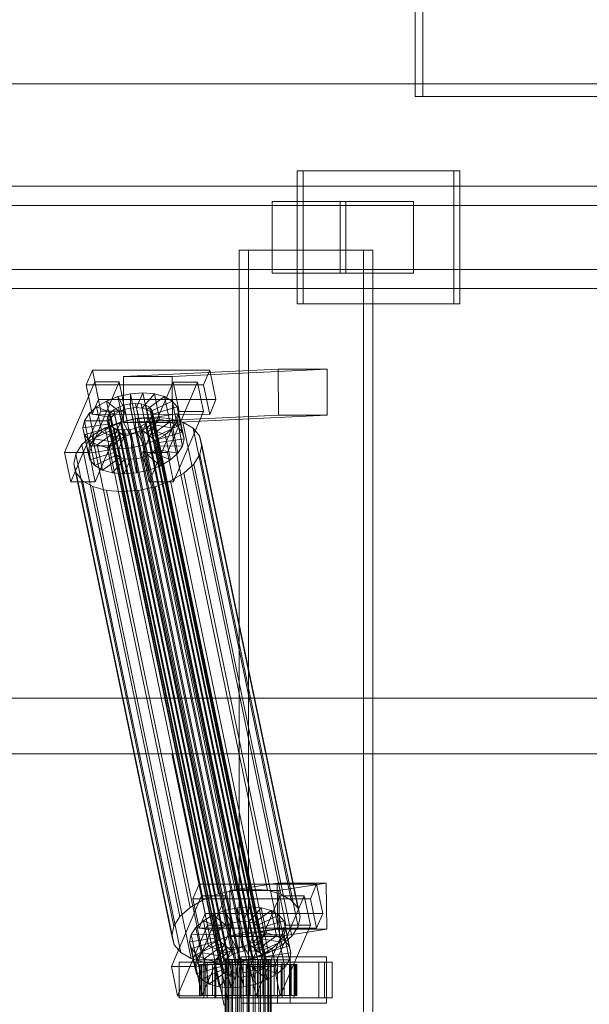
# Model space of a CAD drawing. Header units: millimetres. Extents: x -2233 to 61924, y -68080 to 6847.
# Tile 537 of 656: x 23342 to 23564, y -17870 to -17485. Entities that reach past the tile are written whole.
import ezdxf

# ---------------------------------------------------------------- set-up
doc = ezdxf.new("R2010")
doc.units = ezdxf.units.MM
doc.layers.add('COTAS_O', color=1, linetype='Continuous', lineweight=0)
doc.layers.add('superior_C02', color=7, linetype='Continuous', lineweight=0)
doc.dimstyles.new('R19_100', dxfattribs={"dimtxt": 250, "dimasz": 150, "dimexe": 150, "dimexo": 80, "dimgap": 100, "dimtad": 1, "dimtih": 1, "dimtoh": 1, "dimdsep": 46, "dimcen": 0.09, "dimadec": 0, "dimazin": 0, "dimtfac": 1, "dimtdec": 4, "dimtofl": 0, "dimtmove": 0, "dimatfit": 3, "dimfxl": 1, "dimtolj": 1, "dimtzin": 0, "dimarcsym": 0})

# ---------------------------------------------------------------- blocks, each defined once
blk = doc.blocks.new('DIM_R27_43')
at = {"layer": 'COTAS_O'}
for p, q in [((23050.07, -17510), (23005.07, -17660)), ((23750.07, -17510), (23050.07, -17510)), ((23050.07, -19480), (23050.07, -17510)), ((23050.07, -17510), (23095.07, -17660)), ((23050.07, -19480), (23005.07, -19330)), ((23050.07, -19480), (23095.07, -19330)), ((23750.07, -19480), (23050.07, -19480))]:
    blk.add_line(p, q, dxfattribs=at)
blk.add_text('1970 O', height=250, rotation=90, dxfattribs=at).set_placement((22950.07, -18495))

msp = doc.modelspace()

# ---------------------------------------------------------------- linework, layer by layer
at = {"layer": 'superior_C02'}
for p, q in [((23496.108, -17225), (23496.108, -17515)), ((23499.089, -17515), (23499.089, -17225)), ((23496.108, -17515), (24221.566, -17515)), ((23496.108, -17515), (23499.089, -17515)), ((24224.547, -17515), (23499.089, -17515)), ((23511.089, -17544), (23449.997, -17544)), ((23449.997, -17544), (23449.997, -17596)), ((23452.382, -17544), (23449.997, -17544)), ((23452.382, -17596), (23452.382, -17544)), ((23452.382, -17544), (23513.473, -17544)), ((23511.089, -17596), (23511.089, -17544)), ((23511.089, -17544), (23513.473, -17544)), ((23513.473, -17544), (23513.473, -17596)), ((23921.126, -17550), (22775.666, -17550)), ((22787.589, -17550), (23933.048, -17550)), ((23976.266, -17550), (22830.806, -17550)), ((22845.709, -17550), (23991.168, -17550)), ((23468.939, -17556), (23440.303, -17556)), ((23440.303, -17556), (23440.303, -17584)), ((23466.821, -17556), (23440.303, -17556)), ((23466.821, -17584), (23466.821, -17556)), ((23466.821, -17556), (23495.457, -17556)), ((23468.939, -17584), (23468.939, -17556)), ((23468.939, -17556), (23495.457, -17556)), ((23495.457, -17556), (23495.457, -17584)), ((23920.432, -17557.5), (22831.602, -17557.5)), ((22844.912, -17557.5), (23933.742, -17557.5)), ((23475.886, -17575), (23427.395, -17575)), ((23427.395, -17575), (23427.395, -18425)), ((23430.972, -17575), (23427.395, -17575)), ((23430.972, -18425), (23430.972, -17575)), ((23430.972, -17575), (23479.463, -17575)), ((23475.886, -18425), (23475.886, -17575)), ((23475.886, -17575), (23479.463, -17575)), ((23479.463, -17575), (23479.463, -18425)), ((22831.602, -17582.5), (23920.432, -17582.5)), ((22844.912, -17582.5), (23933.742, -17582.5)), ((23440.303, -17584), (23468.939, -17584)), ((23440.303, -17584), (23466.821, -17584)), ((23495.457, -17584), (23466.821, -17584)), ((23495.457, -17584), (23468.939, -17584)), ((22775.666, -17590), (23921.126, -17590)), ((22787.589, -17590), (23933.048, -17590)), ((22830.806, -17590), (23976.266, -17590)), ((22845.709, -17590), (23991.168, -17590)), ((23449.997, -17596), (23511.089, -17596)), ((23449.997, -17596), (23452.382, -17596)), ((23513.473, -17596), (23452.382, -17596)), ((23513.473, -17596), (23511.089, -17596)), ((23442.578, -17621.488), (23382.185, -17624.356)), ((23401.276, -17624.356), (23461.669, -17621.488)), ((23442.654, -17639.486), (23442.578, -17621.488)), ((23442.578, -17621.488), (23461.669, -17621.488)), ((23461.669, -17621.488), (23461.745, -17639.486)), ((23370.117, -17621.857), (23367.669, -17627.592)), ((23372.497, -17633.325), (23370.117, -17621.857)), ((23370.117, -17621.857), (23415.936, -17621.914)), ((23401.276, -17624.356), (23382.185, -17624.356)), ((23382.185, -17624.356), (23382.261, -17642.354)), ((23401.352, -17642.354), (23401.276, -17624.356)), ((23413.487, -17627.65), (23415.936, -17621.914)), ((23415.936, -17621.914), (23418.316, -17633.382)), ((23371.022, -17626.449), (23359.272, -17653.98)), ((23413.487, -17627.65), (23367.669, -17627.592)), ((23367.669, -17627.592), (23370.049, -17639.061)), ((23368.817, -17653.992), (23380.568, -17626.461)), ((23373.403, -17637.917), (23371.022, -17626.449)), ((23371.022, -17626.449), (23380.568, -17626.461)), ((23380.568, -17626.461), (23382.948, -17637.929)), ((23401.568, -17626.487), (23389.817, -17654.019)), ((23399.363, -17654.031), (23411.113, -17626.499)), ((23403.948, -17637.955), (23401.568, -17626.487)), ((23401.568, -17626.487), (23411.113, -17626.499)), ((23411.113, -17626.499), (23413.494, -17637.967)), ((23415.868, -17639.118), (23413.487, -17627.65)), ((23375.582, -17633.91), (23380.078, -17632.183)), ((23380.078, -17632.183), (23384.917, -17631.1)), ((23380.078, -17632.183), (23382.73, -17637.157)), ((23382.118, -17642.013), (23380.078, -17632.183)), ((23384.917, -17631.1), (23389.769, -17630.735)), ((23384.917, -17631.1), (23385.022, -17636.643)), ((23386.957, -17640.93), (23384.917, -17631.1)), ((23389.769, -17630.735), (23387.321, -17636.47)), ((23394.305, -17631.112), (23389.469, -17636.649)), ((23391.809, -17640.564), (23389.769, -17630.735)), ((23389.769, -17630.735), (23394.305, -17631.112)), ((23398.214, -17632.206), (23391.321, -17637.167)), ((23396.345, -17640.942), (23394.305, -17631.112)), ((23394.305, -17631.112), (23398.214, -17632.206)), ((23400.254, -17642.036), (23398.214, -17632.206)), ((23398.214, -17632.206), (23401.231, -17633.943)), ((23368.803, -17638.79), (23371.737, -17636.164)), ((23370.049, -17639.061), (23372.497, -17633.325)), ((23371.737, -17636.164), (23375.582, -17633.91)), ((23371.737, -17636.164), (23378.779, -17639.042)), ((23373.777, -17645.994), (23371.737, -17636.164)), ((23418.316, -17633.382), (23372.497, -17633.325)), ((23375.582, -17633.91), (23380.601, -17637.975)), ((23377.623, -17643.74), (23375.582, -17633.91)), ((23378.439, -17637.404), (23380.261, -17636.336)), ((23380.261, -17636.336), (23382.39, -17635.518)), ((23424.636, -17850.135), (23380.261, -17636.336)), ((23382.39, -17635.518), (23384.682, -17635.005)), ((23426.766, -17849.317), (23382.39, -17635.518)), ((23385.022, -17636.643), (23382.73, -17637.157)), ((23384.682, -17635.005), (23386.981, -17634.832)), ((23429.058, -17848.804), (23384.682, -17635.005)), ((23387.321, -17636.47), (23385.022, -17636.643)), ((23385.022, -17636.643), (23387.063, -17646.473)), ((23386.981, -17634.832), (23389.129, -17635.011)), ((23431.357, -17848.631), (23386.981, -17634.832)), ((23387.321, -17636.47), (23389.361, -17646.3)), ((23389.469, -17636.649), (23387.321, -17636.47)), ((23389.129, -17635.011), (23390.981, -17635.529)), ((23433.505, -17848.809), (23389.129, -17635.011)), ((23389.469, -17636.649), (23391.51, -17646.479)), ((23391.321, -17637.167), (23389.469, -17636.649)), ((23390.981, -17635.529), (23392.41, -17636.352)), ((23435.357, -17849.328), (23390.981, -17635.529)), ((23392.41, -17636.352), (23393.319, -17637.422)), ((23436.786, -17850.15), (23392.41, -17636.352)), ((23401.231, -17633.943), (23392.75, -17637.99)), ((23403.15, -17636.203), (23393.659, -17639.061)), ((23403.271, -17643.772), (23401.231, -17633.943)), ((23401.231, -17633.943), (23403.15, -17636.203)), ((23405.19, -17646.033), (23403.15, -17636.203)), ((23403.15, -17636.203), (23403.84, -17638.834)), ((23418.316, -17633.382), (23415.868, -17639.118)), ((23361.652, -17665.449), (23373.403, -17637.917)), ((23366.981, -17641.61), (23368.803, -17638.79)), ((23368.803, -17638.79), (23377.39, -17640.286)), ((23370.843, -17648.62), (23368.803, -17638.79)), ((23370.049, -17639.061), (23415.868, -17639.118)), ((23382.948, -17637.929), (23371.198, -17665.461)), ((23382.948, -17637.929), (23373.403, -17637.917)), ((23375.909, -17641.32), (23376.187, -17639.983)), ((23376.187, -17639.983), (23377.05, -17638.648)), ((23420.562, -17853.782), (23376.187, -17639.983)), ((23377.39, -17640.286), (23376.527, -17641.622)), ((23377.05, -17638.648), (23378.439, -17637.404)), ((23421.425, -17852.446), (23377.05, -17638.648)), ((23378.779, -17639.042), (23377.39, -17640.286)), ((23377.39, -17640.286), (23379.43, -17650.116)), ((23422.815, -17851.202), (23378.439, -17637.404)), ((23380.601, -17637.975), (23378.779, -17639.042)), ((23378.779, -17639.042), (23380.82, -17648.872)), ((23382.73, -17637.157), (23380.601, -17637.975)), ((23380.601, -17637.975), (23382.641, -17647.804)), ((23381.1, -17642.107), (23387.569, -17640.659)), ((23442.654, -17639.486), (23382.261, -17642.354)), ((23382.73, -17637.157), (23384.771, -17646.986)), ((23391.809, -17640.564), (23386.957, -17640.93)), ((23387.569, -17640.659), (23394.056, -17640.17)), ((23425.824, -17824.968), (23387.569, -17640.659)), ((23389.361, -17646.3), (23391.809, -17640.564)), ((23391.321, -17637.167), (23393.362, -17646.997)), ((23392.75, -17637.99), (23391.321, -17637.167)), ((23396.345, -17640.942), (23391.809, -17640.564)), ((23392.198, -17665.487), (23403.948, -17637.955)), ((23393.369, -17640.005), (23392.506, -17641.341)), ((23392.75, -17637.99), (23394.791, -17647.82)), ((23393.659, -17639.061), (23392.75, -17637.99)), ((23393.319, -17637.422), (23393.646, -17638.668)), ((23437.695, -17851.221), (23393.319, -17637.422)), ((23393.646, -17638.668), (23393.369, -17640.005)), ((23393.369, -17640.005), (23437.744, -17853.804)), ((23438.022, -17852.467), (23393.646, -17638.668)), ((23393.659, -17639.061), (23395.7, -17648.891)), ((23393.986, -17640.307), (23393.659, -17639.061)), ((23393.709, -17641.643), (23393.986, -17640.307)), ((23403.84, -17638.834), (23393.986, -17640.307)), ((23393.986, -17640.307), (23396.027, -17650.137)), ((23394.056, -17640.17), (23400.12, -17640.674)), ((23432.311, -17824.479), (23394.056, -17640.17)), ((23400.12, -17640.674), (23405.346, -17642.137)), ((23438.374, -17824.984), (23400.12, -17640.674)), ((23461.745, -17639.486), (23401.352, -17642.354)), ((23413.494, -17637.967), (23401.743, -17665.499)), ((23403.84, -17638.834), (23403.254, -17641.655)), ((23405.88, -17648.664), (23403.84, -17638.834)), ((23413.494, -17637.967), (23403.948, -17637.955)), ((23461.745, -17639.486), (23442.654, -17639.486)), ((23366.396, -17644.431), (23366.981, -17641.61)), ((23366.396, -17644.431), (23376.249, -17642.958)), ((23367.086, -17647.062), (23366.396, -17644.431)), ((23368.436, -17654.261), (23366.396, -17644.431)), ((23366.981, -17641.61), (23376.527, -17641.622)), ((23369.022, -17651.44), (23366.981, -17641.61)), ((23367.086, -17647.062), (23376.576, -17644.204)), ((23369.95, -17647.428), (23375.091, -17644.416)), ((23377.623, -17643.74), (23373.777, -17645.994)), ((23375.091, -17644.416), (23381.1, -17642.107)), ((23413.346, -17828.725), (23375.091, -17644.416)), ((23376.236, -17642.566), (23375.909, -17641.32)), ((23420.285, -17855.119), (23375.909, -17641.32)), ((23377.145, -17643.637), (23376.236, -17642.566)), ((23420.612, -17856.365), (23376.236, -17642.566)), ((23376.527, -17641.622), (23376.249, -17642.958)), ((23376.249, -17642.958), (23376.576, -17644.204)), ((23376.249, -17642.958), (23378.29, -17652.788)), ((23376.527, -17641.622), (23378.567, -17651.452)), ((23376.576, -17644.204), (23377.485, -17645.275)), ((23376.576, -17644.204), (23378.616, -17654.034)), ((23378.574, -17644.459), (23377.145, -17643.637)), ((23421.521, -17857.435), (23377.145, -17643.637)), ((23382.118, -17642.013), (23377.623, -17643.74)), ((23382.641, -17647.804), (23377.623, -17643.74)), ((23380.426, -17644.978), (23378.574, -17644.459)), ((23422.95, -17858.258), (23378.574, -17644.459)), ((23419.355, -17826.416), (23381.1, -17642.107)), ((23386.957, -17640.93), (23382.118, -17642.013)), ((23384.771, -17646.986), (23382.118, -17642.013)), ((23382.261, -17642.354), (23401.352, -17642.354)), ((23387.165, -17644.47), (23384.873, -17644.983)), ((23387.063, -17646.473), (23386.957, -17640.93)), ((23389.295, -17643.652), (23387.165, -17644.47)), ((23431.541, -17858.269), (23387.165, -17644.47)), ((23391.116, -17642.585), (23389.295, -17643.652)), ((23433.67, -17857.451), (23389.295, -17643.652)), ((23389.635, -17645.29), (23391.456, -17644.223)), ((23392.506, -17641.341), (23391.116, -17642.585)), ((23435.492, -17856.383), (23391.116, -17642.585)), ((23391.456, -17644.223), (23392.846, -17642.979)), ((23398.499, -17647.101), (23391.456, -17644.223)), ((23391.456, -17644.223), (23393.496, -17654.053)), ((23391.51, -17646.479), (23396.345, -17640.942)), ((23436.881, -17855.139), (23392.506, -17641.341)), ((23392.846, -17642.979), (23393.709, -17641.643)), ((23401.432, -17644.475), (23392.846, -17642.979)), ((23392.846, -17642.979), (23394.886, -17652.809)), ((23393.362, -17646.997), (23400.254, -17642.036)), ((23393.709, -17641.643), (23403.254, -17641.655)), ((23395.749, -17651.473), (23393.709, -17641.643)), ((23394.791, -17647.82), (23403.271, -17643.772)), ((23400.254, -17642.036), (23396.345, -17640.942)), ((23401.432, -17644.475), (23398.499, -17647.101)), ((23403.271, -17643.772), (23400.254, -17642.036)), ((23403.254, -17641.655), (23401.432, -17644.475)), ((23403.473, -17654.305), (23401.432, -17644.475)), ((23403.254, -17641.655), (23405.295, -17651.485)), ((23405.19, -17646.033), (23403.271, -17643.772)), ((23405.346, -17642.137), (23409.379, -17644.459)), ((23443.601, -17826.446), (23405.346, -17642.137)), ((23409.379, -17644.459), (23411.944, -17647.481)), ((23447.634, -17828.768), (23409.379, -17644.459)), ((23366.028, -17650.939), (23369.95, -17647.428)), ((23369.004, -17649.322), (23367.086, -17647.062)), ((23369.126, -17656.892), (23367.086, -17647.062)), ((23369.004, -17649.322), (23377.485, -17645.275)), ((23408.205, -17831.737), (23369.95, -17647.428)), ((23373.777, -17645.994), (23370.843, -17648.62)), ((23372.021, -17651.059), (23378.914, -17646.098)), ((23380.82, -17648.872), (23373.777, -17645.994)), ((23375.931, -17652.153), (23380.766, -17646.616)), ((23377.485, -17645.275), (23378.914, -17646.098)), ((23377.485, -17645.275), (23379.525, -17655.105)), ((23378.914, -17646.098), (23380.766, -17646.616)), ((23378.914, -17646.098), (23380.955, -17655.927)), ((23382.575, -17645.156), (23380.426, -17644.978)), ((23424.802, -17858.776), (23380.426, -17644.978)), ((23380.467, -17652.53), (23382.915, -17646.795)), ((23380.766, -17646.616), (23382.915, -17646.795)), ((23380.766, -17646.616), (23382.806, -17656.446)), ((23380.82, -17648.872), (23382.641, -17647.804)), ((23384.873, -17644.983), (23382.575, -17645.156)), ((23426.95, -17858.955), (23382.575, -17645.156)), ((23382.641, -17647.804), (23384.771, -17646.986)), ((23382.915, -17646.795), (23385.213, -17646.622)), ((23382.915, -17646.795), (23384.955, -17656.624)), ((23384.771, -17646.986), (23387.063, -17646.473)), ((23429.249, -17858.782), (23384.873, -17644.983)), ((23385.213, -17646.622), (23387.505, -17646.108)), ((23385.319, -17652.165), (23385.213, -17646.622)), ((23385.213, -17646.622), (23387.253, -17656.451)), ((23387.063, -17646.473), (23389.361, -17646.3)), ((23387.505, -17646.108), (23389.635, -17645.29)), ((23390.158, -17651.082), (23387.505, -17646.108)), ((23387.505, -17646.108), (23389.545, -17655.938)), ((23389.361, -17646.3), (23391.51, -17646.479)), ((23394.653, -17649.355), (23389.635, -17645.29)), ((23389.635, -17645.29), (23391.675, -17655.12)), ((23391.51, -17646.479), (23393.362, -17646.997)), ((23393.362, -17646.997), (23394.791, -17647.82)), ((23398.499, -17647.101), (23394.653, -17649.355)), ((23394.791, -17647.82), (23395.7, -17648.891)), ((23395.7, -17648.891), (23405.19, -17646.033)), ((23400.539, -17656.931), (23398.499, -17647.101)), ((23405.88, -17648.664), (23405.19, -17646.033)), ((23411.944, -17647.481), (23412.867, -17650.998)), ((23450.199, -17831.79), (23411.944, -17647.481)), ((23363.593, -17654.709), (23366.028, -17650.939)), ((23404.283, -17835.248), (23366.028, -17650.939)), ((23369.022, -17651.44), (23368.436, -17654.261)), ((23372.021, -17651.059), (23369.004, -17649.322)), ((23371.045, -17659.152), (23369.004, -17649.322)), ((23370.843, -17648.62), (23369.022, -17651.44)), ((23378.567, -17651.452), (23369.022, -17651.44)), ((23379.43, -17650.116), (23370.843, -17648.62)), ((23375.931, -17652.153), (23372.021, -17651.059)), ((23374.062, -17660.889), (23372.021, -17651.059)), ((23380.467, -17652.53), (23375.931, -17652.153)), ((23377.971, -17661.983), (23375.931, -17652.153)), ((23378.29, -17652.788), (23378.567, -17651.452)), ((23378.567, -17651.452), (23379.43, -17650.116)), ((23379.43, -17650.116), (23380.82, -17648.872)), ((23385.319, -17652.165), (23380.467, -17652.53)), ((23390.158, -17651.082), (23385.319, -17652.165)), ((23387.359, -17661.995), (23385.319, -17652.165)), ((23394.653, -17649.355), (23390.158, -17651.082)), ((23392.198, -17660.912), (23390.158, -17651.082)), ((23396.694, -17659.184), (23394.653, -17649.355)), ((23395.749, -17651.473), (23394.886, -17652.809)), ((23395.7, -17648.891), (23396.027, -17650.137)), ((23396.027, -17650.137), (23395.749, -17651.473)), ((23405.295, -17651.485), (23395.749, -17651.473)), ((23396.027, -17650.137), (23405.88, -17648.664)), ((23403.473, -17654.305), (23405.295, -17651.485)), ((23405.295, -17651.485), (23405.88, -17648.664)), ((23412.867, -17650.998), (23412.084, -17654.769)), ((23451.122, -17835.307), (23412.867, -17650.998)), ((23368.817, -17653.992), (23359.272, -17653.98)), ((23359.272, -17653.98), (23361.652, -17665.449)), ((23362.809, -17658.48), (23363.593, -17654.709)), ((23401.847, -17839.018), (23363.593, -17654.709)), ((23378.29, -17652.788), (23368.436, -17654.261)), ((23368.436, -17654.261), (23369.126, -17656.892)), ((23371.198, -17665.461), (23368.817, -17653.992)), ((23378.616, -17654.034), (23369.126, -17656.892)), ((23379.525, -17655.105), (23371.045, -17659.152)), ((23380.955, -17655.927), (23374.062, -17660.889)), ((23378.616, -17654.034), (23378.29, -17652.788)), ((23379.525, -17655.105), (23378.616, -17654.034)), ((23380.955, -17655.927), (23379.525, -17655.105)), ((23382.507, -17662.36), (23380.467, -17652.53)), ((23382.806, -17656.446), (23380.955, -17655.927)), ((23389.545, -17655.938), (23387.253, -17656.451)), ((23391.675, -17655.12), (23389.545, -17655.938)), ((23389.545, -17655.938), (23392.198, -17660.912)), ((23399.363, -17654.031), (23389.817, -17654.019)), ((23389.817, -17654.019), (23392.198, -17665.487)), ((23393.496, -17654.053), (23391.675, -17655.12)), ((23391.675, -17655.12), (23396.694, -17659.184)), ((23394.886, -17652.809), (23393.496, -17654.053)), ((23393.496, -17654.053), (23400.539, -17656.931)), ((23394.886, -17652.809), (23403.473, -17654.305)), ((23401.743, -17665.499), (23399.363, -17654.031)), ((23400.539, -17656.931), (23403.473, -17654.305)), ((23412.084, -17654.769), (23409.648, -17658.539)), ((23412.084, -17654.769), (23450.338, -17839.078)), ((23363.732, -17661.997), (23362.809, -17658.48)), ((23401.064, -17842.789), (23362.809, -17658.48)), ((23369.126, -17656.892), (23371.045, -17659.152)), ((23371.045, -17659.152), (23374.062, -17660.889)), ((23382.806, -17656.446), (23377.971, -17661.983)), ((23384.955, -17656.624), (23382.507, -17662.36)), ((23384.955, -17656.624), (23382.806, -17656.446)), ((23387.253, -17656.451), (23384.955, -17656.624)), ((23387.253, -17656.451), (23387.359, -17661.995)), ((23392.198, -17660.912), (23396.694, -17659.184)), ((23396.694, -17659.184), (23400.539, -17656.931)), ((23409.648, -17658.539), (23405.726, -17662.05)), ((23447.903, -17842.848), (23409.648, -17658.539)), ((23366.297, -17665.019), (23363.732, -17661.997)), ((23401.987, -17846.306), (23363.732, -17661.997)), ((23374.062, -17660.889), (23377.971, -17661.983)), ((23377.971, -17661.983), (23382.507, -17662.36)), ((23382.507, -17662.36), (23387.359, -17661.995)), ((23387.359, -17661.995), (23392.198, -17660.912)), ((23405.726, -17662.05), (23400.586, -17665.062)), ((23443.981, -17846.359), (23405.726, -17662.05)), ((23361.652, -17665.449), (23371.198, -17665.461)), ((23370.33, -17667.341), (23366.297, -17665.019)), ((23404.552, -17849.328), (23366.297, -17665.019)), ((23375.557, -17668.803), (23370.33, -17667.341)), ((23408.585, -17851.65), (23370.33, -17667.341)), ((23394.576, -17667.371), (23388.107, -17668.819)), ((23392.198, -17665.487), (23401.743, -17665.499)), ((23400.586, -17665.062), (23394.576, -17667.371)), ((23432.831, -17851.68), (23394.576, -17667.371)), ((23438.84, -17849.371), (23400.586, -17665.062)), ((23381.62, -17669.308), (23375.557, -17668.803)), ((23413.812, -17853.113), (23375.557, -17668.803)), ((23388.107, -17668.819), (23381.62, -17669.308)), ((23419.875, -17853.617), (23381.62, -17669.308)), ((23426.362, -17853.128), (23388.107, -17668.819)), ((15575.415, -17750), (24634.01, -17750)), ((24635.508, -17750), (15576.913, -17750)), ((22971.369, -17771.702), (23401.145, -17771.702)), ((23402.923, -17771.702), (22973.147, -17771.702)), ((23401.145, -17771.702), (23421.547, -17870)), ((23401.145, -17771.702), (23402.923, -17771.702)), ((23401.145, -17771.702), (23830.921, -17771.702)), ((23423.326, -17870), (23402.923, -17771.702)), ((23832.7, -17771.702), (23402.923, -17771.702)), ((23411.772, -17822.549), (23409.324, -17828.285)), ((23414.153, -17834.017), (23411.772, -17822.549)), ((23411.772, -17822.549), (23457.591, -17822.606)), ((23425.824, -17824.968), (23419.355, -17826.416)), ((23442.263, -17822.189), (23423.754, -17825.057)), ((23442.845, -17825.057), (23423.754, -17825.057)), ((23423.754, -17825.057), (23424.002, -17843.038)), ((23432.311, -17824.479), (23425.824, -17824.968)), ((23438.374, -17824.984), (23432.311, -17824.479)), ((23443.601, -17826.446), (23438.374, -17824.984)), ((23442.511, -17840.17), (23442.263, -17822.189)), ((23442.263, -17822.189), (23461.354, -17822.189)), ((23442.845, -17825.057), (23461.354, -17822.189)), ((23443.093, -17843.038), (23442.845, -17825.057)), ((23455.143, -17828.342), (23457.591, -17822.606)), ((23457.591, -17822.606), (23459.971, -17834.074)), ((23461.354, -17822.189), (23461.602, -17840.17)), ((23412.678, -17827.141), (23400.927, -17854.673)), ((23413.346, -17828.725), (23408.205, -17831.737)), ((23455.143, -17828.342), (23409.324, -17828.285)), ((23409.324, -17828.285), (23411.705, -17839.753)), ((23410.472, -17854.685), (23422.223, -17827.153)), ((23415.058, -17838.609), (23412.678, -17827.141)), ((23412.678, -17827.141), (23422.223, -17827.153)), ((23419.355, -17826.416), (23413.346, -17828.725)), ((23422.223, -17827.153), (23424.603, -17838.621)), ((23443.223, -17827.179), (23431.473, -17854.711)), ((23441.018, -17854.723), (23452.769, -17827.191)), ((23445.603, -17838.647), (23443.223, -17827.179)), ((23443.223, -17827.179), (23452.769, -17827.191)), ((23447.634, -17828.768), (23443.601, -17826.446)), ((23450.199, -17831.79), (23447.634, -17828.768)), ((23452.769, -17827.191), (23455.149, -17838.659)), ((23457.523, -17839.81), (23455.143, -17828.342)), ((23408.205, -17831.737), (23404.283, -17835.248)), ((23417.238, -17834.603), (23421.733, -17832.875)), ((23421.733, -17832.875), (23426.572, -17831.792)), ((23421.733, -17832.875), (23424.386, -17837.849)), ((23423.773, -17842.705), (23421.733, -17832.875)), ((23426.572, -17831.792), (23431.424, -17831.427)), ((23426.572, -17831.792), (23426.678, -17837.336)), ((23428.612, -17841.622), (23426.572, -17831.792)), ((23431.424, -17831.427), (23428.976, -17837.163)), ((23435.96, -17831.804), (23431.125, -17837.341)), ((23433.464, -17841.257), (23431.424, -17831.427)), ((23431.424, -17831.427), (23435.96, -17831.804)), ((23439.869, -17832.898), (23432.977, -17837.86)), ((23438, -17841.634), (23435.96, -17831.804)), ((23435.96, -17831.804), (23439.869, -17832.898)), ((23441.91, -17842.728), (23439.869, -17832.898)), ((23439.869, -17832.898), (23442.886, -17834.635)), ((23451.122, -17835.307), (23450.199, -17831.79)), ((23404.283, -17835.248), (23401.847, -17839.018)), ((23410.458, -17839.482), (23413.392, -17836.856)), ((23411.705, -17839.753), (23414.153, -17834.017)), ((23413.392, -17836.856), (23417.238, -17834.603)), ((23413.392, -17836.856), (23420.435, -17839.734)), ((23415.432, -17846.686), (23413.392, -17836.856)), ((23459.971, -17834.074), (23414.153, -17834.017)), ((23417.238, -17834.603), (23422.256, -17838.667)), ((23419.278, -17844.433), (23417.238, -17834.603)), ((23442.886, -17834.635), (23434.406, -17838.682)), ((23444.805, -17836.895), (23435.315, -17839.753)), ((23444.927, -17844.465), (23442.886, -17834.635)), ((23442.886, -17834.635), (23444.805, -17836.895)), ((23446.845, -17846.725), (23444.805, -17836.895)), ((23444.805, -17836.895), (23445.495, -17839.526)), ((23450.338, -17839.078), (23451.122, -17835.307)), ((23459.971, -17834.074), (23457.523, -17839.81)), ((23401.847, -17839.018), (23401.064, -17842.789)), ((23403.307, -17866.141), (23415.058, -17838.609)), ((23408.637, -17842.302), (23410.458, -17839.482)), ((23410.458, -17839.482), (23419.045, -17840.978)), ((23412.499, -17849.312), (23410.458, -17839.482)), ((23411.705, -17839.753), (23457.523, -17839.81)), ((23424.603, -17838.621), (23412.853, -17866.153)), ((23424.603, -17838.621), (23415.058, -17838.609)), ((23420.435, -17839.734), (23419.045, -17840.978)), ((23422.256, -17838.667), (23420.435, -17839.734)), ((23420.435, -17839.734), (23422.475, -17849.564)), ((23424.386, -17837.849), (23422.256, -17838.667)), ((23422.256, -17838.667), (23424.296, -17848.497)), ((23442.511, -17840.17), (23424.002, -17843.038)), ((23426.678, -17837.336), (23424.386, -17837.849)), ((23424.386, -17837.849), (23426.426, -17847.679)), ((23428.976, -17837.163), (23426.678, -17837.336)), ((23426.678, -17837.336), (23428.718, -17847.165)), ((23428.976, -17837.163), (23431.016, -17846.992)), ((23431.125, -17837.341), (23428.976, -17837.163)), ((23431.125, -17837.341), (23433.165, -17847.171)), ((23432.977, -17837.86), (23431.125, -17837.341)), ((23432.977, -17837.86), (23435.017, -17847.689)), ((23434.406, -17838.682), (23432.977, -17837.86)), ((23433.853, -17866.179), (23445.603, -17838.647)), ((23434.406, -17838.682), (23436.446, -17848.512)), ((23435.315, -17839.753), (23434.406, -17838.682)), ((23435.315, -17839.753), (23437.355, -17849.583)), ((23435.641, -17840.999), (23435.315, -17839.753)), ((23445.495, -17839.526), (23435.641, -17840.999)), ((23461.602, -17840.17), (23442.511, -17840.17)), ((23461.602, -17840.17), (23443.093, -17843.038)), ((23455.149, -17838.659), (23443.398, -17866.191)), ((23445.495, -17839.526), (23444.909, -17842.347)), ((23447.536, -17849.356), (23445.495, -17839.526)), ((23455.149, -17838.659), (23445.603, -17838.647)), ((23447.903, -17842.848), (23450.338, -17839.078)), ((23401.064, -17842.789), (23401.987, -17846.306)), ((23408.051, -17845.123), (23408.637, -17842.302)), ((23408.051, -17845.123), (23417.905, -17843.65)), ((23408.637, -17842.302), (23418.182, -17842.314)), ((23410.677, -17852.132), (23408.637, -17842.302)), ((23419.278, -17844.433), (23415.432, -17846.686)), ((23418.182, -17842.314), (23417.905, -17843.65)), ((23417.905, -17843.65), (23418.231, -17844.897)), ((23417.905, -17843.65), (23419.945, -17853.48)), ((23419.045, -17840.978), (23418.182, -17842.314)), ((23418.182, -17842.314), (23420.222, -17852.144)), ((23419.045, -17840.978), (23421.085, -17850.808)), ((23423.773, -17842.705), (23419.278, -17844.433)), ((23424.296, -17848.497), (23419.278, -17844.433)), ((23428.612, -17841.622), (23423.773, -17842.705)), ((23426.426, -17847.679), (23423.773, -17842.705)), ((23424.002, -17843.038), (23443.093, -17843.038)), ((23433.464, -17841.257), (23428.612, -17841.622)), ((23428.718, -17847.165), (23428.612, -17841.622)), ((23431.016, -17846.992), (23433.464, -17841.257)), ((23433.111, -17844.915), (23434.501, -17843.671)), ((23433.165, -17847.171), (23438, -17841.634)), ((23438, -17841.634), (23433.464, -17841.257)), ((23434.501, -17843.671), (23435.364, -17842.335)), ((23443.088, -17845.167), (23434.501, -17843.671)), ((23434.501, -17843.671), (23436.541, -17853.501)), ((23435.017, -17847.689), (23441.91, -17842.728)), ((23435.364, -17842.335), (23435.641, -17840.999)), ((23435.364, -17842.335), (23444.909, -17842.347)), ((23437.404, -17852.165), (23435.364, -17842.335)), ((23435.641, -17840.999), (23437.682, -17850.829)), ((23436.446, -17848.512), (23444.927, -17844.465)), ((23441.91, -17842.728), (23438, -17841.634)), ((23444.927, -17844.465), (23441.91, -17842.728)), ((23444.909, -17842.347), (23443.088, -17845.167)), ((23443.981, -17846.359), (23447.903, -17842.848)), ((23444.909, -17842.347), (23446.95, -17852.177)), ((23446.845, -17846.725), (23444.927, -17844.465)), ((23401.987, -17846.306), (23404.552, -17849.328)), ((23408.741, -17847.754), (23408.051, -17845.123)), ((23410.091, -17854.953), (23408.051, -17845.123)), ((23408.741, -17847.754), (23418.231, -17844.897)), ((23410.66, -17850.015), (23408.741, -17847.754)), ((23410.781, -17857.584), (23408.741, -17847.754)), ((23410.66, -17850.015), (23419.14, -17845.967)), ((23415.432, -17846.686), (23412.499, -17849.312)), ((23413.677, -17851.751), (23420.569, -17846.79)), ((23422.475, -17849.564), (23415.432, -17846.686)), ((23417.586, -17852.845), (23422.421, -17847.308)), ((23418.231, -17844.897), (23419.14, -17845.967)), ((23418.231, -17844.897), (23420.272, -17854.726)), ((23419.14, -17845.967), (23420.569, -17846.79)), ((23419.14, -17845.967), (23421.181, -17855.797)), ((23420.569, -17846.79), (23422.421, -17847.308)), ((23420.569, -17846.79), (23422.61, -17856.62)), ((23422.122, -17853.223), (23424.57, -17847.487)), ((23422.421, -17847.308), (23424.57, -17847.487)), ((23422.421, -17847.308), (23424.462, -17857.138)), ((23424.296, -17848.497), (23426.426, -17847.679)), ((23424.57, -17847.487), (23426.868, -17847.314)), ((23424.57, -17847.487), (23426.61, -17857.317)), ((23426.426, -17847.679), (23428.718, -17847.165)), ((23426.868, -17847.314), (23429.16, -17846.801)), ((23426.974, -17852.857), (23426.868, -17847.314)), ((23426.868, -17847.314), (23428.909, -17857.144)), ((23428.718, -17847.165), (23431.016, -17846.992)), ((23429.16, -17846.801), (23431.29, -17845.983)), ((23431.813, -17851.774), (23429.16, -17846.801)), ((23429.16, -17846.801), (23431.201, -17856.631)), ((23431.016, -17846.992), (23433.165, -17847.171)), ((23431.29, -17845.983), (23433.111, -17844.915)), ((23436.308, -17850.047), (23431.29, -17845.983)), ((23431.29, -17845.983), (23433.33, -17855.812)), ((23440.154, -17847.793), (23433.111, -17844.915)), ((23433.111, -17844.915), (23435.152, -17854.745)), ((23433.165, -17847.171), (23435.017, -17847.689)), ((23435.017, -17847.689), (23436.446, -17848.512)), ((23440.154, -17847.793), (23436.308, -17850.047)), ((23437.355, -17849.583), (23446.845, -17846.725)), ((23438.84, -17849.371), (23443.981, -17846.359)), ((23443.088, -17845.167), (23440.154, -17847.793)), ((23442.194, -17857.623), (23440.154, -17847.793)), ((23445.128, -17854.997), (23443.088, -17845.167)), ((23447.536, -17849.356), (23446.845, -17846.725)), ((23404.552, -17849.328), (23408.585, -17851.65)), ((23408.585, -17851.65), (23413.812, -17853.113)), ((23410.677, -17852.132), (23410.091, -17854.953)), ((23413.677, -17851.751), (23410.66, -17850.015)), ((23412.7, -17859.844), (23410.66, -17850.015)), ((23412.499, -17849.312), (23410.677, -17852.132)), ((23420.222, -17852.144), (23410.677, -17852.132)), ((23421.085, -17850.808), (23412.499, -17849.312)), ((23417.586, -17852.845), (23413.677, -17851.751)), ((23415.717, -17861.581), (23413.677, -17851.751)), ((23419.945, -17853.48), (23420.222, -17852.144)), ((23420.222, -17852.144), (23421.085, -17850.808)), ((23421.085, -17850.808), (23422.475, -17849.564)), ((23422.815, -17851.202), (23421.425, -17852.446)), ((23422.115, -17852), (23421.904, -17852)), ((23421.904, -17852), (23422.305, -17852)), ((23421.904, -18148), (23421.904, -17852)), ((23422.925, -17852), (23422.115, -17852)), ((23422.115, -18148), (23422.115, -17852)), ((23422.305, -17852), (23423.292, -17852)), ((23422.305, -18148), (23422.305, -17852)), ((23422.475, -17849.564), (23424.296, -17848.497)), ((23424.636, -17850.135), (23422.815, -17851.202)), ((23424.278, -17852), (23422.925, -17852)), ((23422.925, -18148), (23422.925, -17852)), ((23423.292, -17852), (23424.798, -17852)), ((23423.292, -18148), (23423.292, -17852)), ((23426.082, -17852), (23424.278, -17852)), ((23424.278, -18148), (23424.278, -17852)), ((23426.766, -17849.317), (23424.636, -17850.135)), ((23424.798, -17852), (23426.718, -17852)), ((23424.798, -18148), (23424.798, -17852)), ((23428.214, -17852), (23426.082, -17852)), ((23426.082, -18148), (23426.082, -17852)), ((23426.362, -17853.128), (23432.831, -17851.68)), ((23426.718, -17852), (23428.924, -17852)), ((23426.718, -18148), (23426.718, -17852)), ((23429.058, -17848.804), (23426.766, -17849.317)), ((23431.813, -17851.774), (23426.974, -17852.857)), ((23447.297, -17851), (23428.206, -17851)), ((23428.206, -17851), (23428.206, -17869)), ((23442.393, -17851), (23428.206, -17851)), ((23430.529, -17852), (23428.214, -17852)), ((23428.214, -18148), (23428.214, -17852)), ((23428.924, -17852), (23431.264, -17852)), ((23428.924, -18148), (23428.924, -17852)), ((23431.357, -17848.631), (23429.058, -17848.804)), ((23432.869, -17852), (23430.529, -17852)), ((23430.529, -18148), (23430.529, -17852)), ((23431.264, -17852), (23433.579, -17852)), ((23431.264, -18148), (23431.264, -17852)), ((23433.505, -17848.809), (23431.357, -17848.631)), ((23436.308, -17850.047), (23431.813, -17851.774)), ((23433.853, -17861.604), (23431.813, -17851.774)), ((23432.831, -17851.68), (23438.84, -17849.371)), ((23435.074, -17852), (23432.869, -17852)), ((23432.869, -18148), (23432.869, -17852)), ((23435.357, -17849.328), (23433.505, -17848.809)), ((23433.579, -17852), (23435.711, -17852)), ((23433.579, -18148), (23433.579, -17852)), ((23436.995, -17852), (23435.074, -17852)), ((23435.074, -18148), (23435.074, -17852)), ((23436.786, -17850.15), (23435.357, -17849.328)), ((23435.711, -17852), (23437.515, -17852)), ((23435.711, -18148), (23435.711, -17852)), ((23438.349, -17859.877), (23436.308, -17850.047)), ((23436.446, -17848.512), (23437.355, -17849.583)), ((23437.404, -17852.165), (23436.541, -17853.501)), ((23437.695, -17851.221), (23436.786, -17850.15)), ((23438.5, -17852), (23436.995, -17852)), ((23436.995, -18148), (23436.995, -17852)), ((23437.355, -17849.583), (23437.682, -17850.829)), ((23437.682, -17850.829), (23437.404, -17852.165)), ((23446.95, -17852.177), (23437.404, -17852.165)), ((23437.515, -17852), (23438.868, -17852)), ((23437.515, -18148), (23437.515, -17852)), ((23437.682, -17850.829), (23447.536, -17849.356)), ((23438.022, -17852.467), (23437.695, -17851.221)), ((23439.487, -17852), (23438.5, -17852)), ((23438.5, -18148), (23438.5, -17852)), ((23438.868, -17852), (23439.678, -17852)), ((23438.868, -18148), (23438.868, -17852)), ((23439.889, -17852), (23439.487, -17852)), ((23439.487, -17852), (23439.487, -18148)), ((23439.678, -17852), (23439.889, -17852)), ((23439.678, -18148), (23439.678, -17852)), ((23439.889, -18148), (23439.889, -17852)), ((23442.393, -17869), (23442.393, -17851)), ((23442.393, -17851), (23461.484, -17851)), ((23445.128, -17854.997), (23446.95, -17852.177)), ((23446.95, -17852.177), (23447.536, -17849.356)), ((23447.297, -17869), (23447.297, -17851)), ((23447.297, -17851), (23461.484, -17851)), ((23461.484, -17851), (23461.484, -17869)), ((23410.472, -17854.685), (23400.927, -17854.673)), ((23400.927, -17854.673), (23403.307, -17866.141)), ((23413.541, -17853), (23403.996, -17853)), ((23403.996, -17853), (23403.996, -17867)), ((23418.302, -17853), (23403.996, -17853)), ((23419.945, -17853.48), (23410.091, -17854.953)), ((23410.091, -17854.953), (23410.781, -17857.584)), ((23412.853, -17866.153), (23410.472, -17854.685)), ((23420.272, -17854.726), (23410.781, -17857.584)), ((23412.358, -17854), (23411.912, -17854)), ((23411.912, -17854), (23421.904, -17854)), ((23411.912, -17866), (23411.912, -17854)), ((23411.912, -17854), (23412.76, -17854)), ((23414.068, -17854), (23412.358, -17854)), ((23412.358, -17854), (23422.115, -17854)), ((23412.358, -17866), (23412.358, -17854)), ((23421.181, -17855.797), (23412.7, -17859.844)), ((23412.76, -17854), (23422.305, -17854)), ((23412.76, -17866), (23412.76, -17854)), ((23412.76, -17854), (23414.844, -17854)), ((23413.541, -17867), (23413.541, -17853)), ((23413.541, -17853), (23427.848, -17853)), ((23413.812, -17853.113), (23419.875, -17853.617)), ((23416.924, -17854), (23414.068, -17854)), ((23414.068, -17854), (23422.925, -17854)), ((23414.068, -17866), (23414.068, -17854)), ((23460.661, -17853), (23414.842, -17853)), ((23414.842, -17853), (23414.842, -17867)), ((23417.823, -17853), (23414.842, -17853)), ((23414.844, -17854), (23423.292, -17854)), ((23414.844, -17866), (23414.844, -17854)), ((23414.844, -17854), (23418.021, -17854)), ((23420.732, -17854), (23416.924, -17854)), ((23416.924, -17854), (23424.278, -17854)), ((23416.924, -17866), (23416.924, -17854)), ((23422.122, -17853.223), (23417.586, -17852.845)), ((23419.626, -17862.675), (23417.586, -17852.845)), ((23417.823, -17867), (23417.823, -17853)), ((23417.823, -17853), (23463.641, -17853)), ((23418.021, -17854), (23424.798, -17854)), ((23418.021, -17866), (23418.021, -17854)), ((23418.021, -17854), (23422.076, -17854)), ((23418.302, -17867), (23418.302, -17853)), ((23418.302, -17853), (23427.848, -17853)), ((23419.875, -17853.617), (23426.362, -17853.128)), ((23420.272, -17854.726), (23419.945, -17853.48)), ((23421.181, -17855.797), (23420.272, -17854.726)), ((23420.562, -17853.782), (23420.285, -17855.119)), ((23420.285, -17855.119), (23420.612, -17856.365)), ((23421.425, -17852.446), (23420.562, -17853.782)), ((23425.233, -17854), (23420.732, -17854)), ((23420.732, -17854), (23426.082, -17854)), ((23420.732, -17866), (23420.732, -17854)), ((23422.61, -17856.62), (23421.181, -17855.797)), ((23421.904, -17854), (23422.115, -17854)), ((23421.904, -17854), (23421.904, -17866)), ((23422.305, -17854), (23421.904, -17854)), ((23422.076, -17854), (23426.718, -17854)), ((23422.076, -17866), (23422.076, -17854)), ((23422.076, -17854), (23426.732, -17854)), ((23422.115, -17854), (23422.925, -17854)), ((23422.115, -17854), (23422.115, -17866)), ((23426.974, -17852.857), (23422.122, -17853.223)), ((23424.162, -17863.052), (23422.122, -17853.223)), ((23422.305, -17854), (23422.305, -17866)), ((23423.292, -17854), (23422.305, -17854)), ((23422.925, -17854), (23424.278, -17854)), ((23422.925, -17854), (23422.925, -17866)), ((23423.292, -17854), (23423.292, -17866)), ((23424.798, -17854), (23423.292, -17854)), ((23424.278, -17854), (23426.082, -17854)), ((23424.278, -17854), (23424.278, -17866)), ((23424.798, -17854), (23424.798, -17866)), ((23426.718, -17854), (23424.798, -17854)), ((23430.12, -17854), (23425.233, -17854)), ((23425.233, -17854), (23428.214, -17854)), ((23425.233, -17866), (23425.233, -17854)), ((23426.082, -17854), (23428.214, -17854)), ((23426.082, -17854), (23426.082, -17866)), ((23426.718, -17854), (23426.718, -17866)), ((23428.924, -17854), (23426.718, -17854)), ((23426.732, -17854), (23428.924, -17854)), ((23426.732, -17866), (23426.732, -17854)), ((23426.732, -17854), (23431.672, -17854)), ((23429.014, -17862.687), (23426.974, -17852.857)), ((23427.848, -17853), (23427.848, -17867)), ((23428.214, -17854), (23430.529, -17854)), ((23428.214, -17854), (23428.214, -17866)), ((23428.924, -17854), (23428.924, -17866)), ((23431.264, -17854), (23428.924, -17854)), ((23435.06, -17854), (23430.12, -17854)), ((23430.12, -17854), (23430.529, -17854)), ((23430.12, -17866), (23430.12, -17854)), ((23430.529, -17854), (23432.869, -17854)), ((23430.529, -17854), (23430.529, -17866)), ((23433.33, -17855.812), (23431.201, -17856.631)), ((23431.672, -17854), (23431.264, -17854)), ((23431.264, -17854), (23431.264, -17866)), ((23433.579, -17854), (23431.264, -17854)), ((23441.018, -17854.723), (23431.473, -17854.711)), ((23431.473, -17854.711), (23433.853, -17866.179)), ((23431.672, -17866), (23431.672, -17854)), ((23431.672, -17854), (23436.559, -17854)), ((23435.06, -17854), (23432.869, -17854)), ((23432.869, -17854), (23435.074, -17854)), ((23432.869, -17854), (23432.869, -17866)), ((23435.152, -17854.745), (23433.33, -17855.812)), ((23433.33, -17855.812), (23438.349, -17859.877)), ((23436.559, -17854), (23433.579, -17854)), ((23433.579, -17854), (23433.579, -17866)), ((23435.711, -17854), (23433.579, -17854)), ((23444.087, -17853), (23434.541, -17853)), ((23434.541, -17853), (23434.541, -17867)), ((23448.848, -17853), (23434.541, -17853)), ((23439.716, -17854), (23435.06, -17854)), ((23435.06, -17866), (23435.06, -17854)), ((23439.716, -17854), (23435.074, -17854)), ((23435.074, -17854), (23436.995, -17854)), ((23435.074, -17854), (23435.074, -17866)), ((23436.541, -17853.501), (23435.152, -17854.745)), ((23435.152, -17854.745), (23442.194, -17857.623)), ((23435.492, -17856.383), (23436.881, -17855.139)), ((23441.06, -17854), (23435.711, -17854)), ((23435.711, -17854), (23435.711, -17866)), ((23437.515, -17854), (23435.711, -17854)), ((23436.541, -17853.501), (23445.128, -17854.997)), ((23436.559, -17866), (23436.559, -17854)), ((23436.559, -17854), (23441.06, -17854)), ((23436.881, -17855.139), (23437.744, -17853.804)), ((23443.771, -17854), (23436.995, -17854)), ((23436.995, -17854), (23438.5, -17854)), ((23436.995, -17854), (23436.995, -17866)), ((23444.869, -17854), (23437.515, -17854)), ((23437.515, -17854), (23437.515, -17866)), ((23438.868, -17854), (23437.515, -17854)), ((23437.744, -17853.804), (23438.022, -17852.467)), ((23446.949, -17854), (23438.5, -17854)), ((23438.5, -17854), (23439.487, -17854)), ((23438.5, -17854), (23438.5, -17866)), ((23447.725, -17854), (23438.868, -17854)), ((23438.868, -17854), (23438.868, -17866)), ((23439.678, -17854), (23438.868, -17854)), ((23439.487, -17854), (23449.033, -17854)), ((23439.487, -17866), (23439.487, -17854)), ((23439.487, -17854), (23439.889, -17854)), ((23449.434, -17854), (23439.678, -17854)), ((23439.678, -17854), (23439.678, -17866)), ((23439.889, -17854), (23439.678, -17854)), ((23443.771, -17854), (23439.716, -17854)), ((23439.716, -17866), (23439.716, -17854)), ((23449.88, -17854), (23439.889, -17854)), ((23439.889, -17854), (23439.889, -17866)), ((23443.398, -17866.191), (23441.018, -17854.723)), ((23441.06, -17866), (23441.06, -17854)), ((23441.06, -17854), (23444.869, -17854)), ((23442.194, -17857.623), (23445.128, -17854.997)), ((23446.949, -17854), (23443.771, -17854)), ((23443.771, -17866), (23443.771, -17854)), ((23444.087, -17867), (23444.087, -17853)), ((23444.087, -17853), (23458.393, -17853)), ((23444.869, -17866), (23444.869, -17854)), ((23444.869, -17854), (23447.725, -17854)), ((23449.033, -17854), (23446.949, -17854)), ((23446.949, -17866), (23446.949, -17854)), ((23447.725, -17866), (23447.725, -17854)), ((23447.725, -17854), (23449.434, -17854)), ((23448.848, -17867), (23448.848, -17853)), ((23448.848, -17853), (23458.393, -17853)), ((23449.033, -17854), (23449.033, -17866)), ((23449.88, -17854), (23449.033, -17854)), ((23449.434, -17866), (23449.434, -17854)), ((23449.434, -17854), (23449.88, -17854)), ((23449.88, -17866), (23449.88, -17854)), ((23458.393, -17853), (23458.393, -17867)), ((23460.661, -17867), (23460.661, -17853)), ((23460.661, -17853), (23463.641, -17853)), ((23463.641, -17853), (23463.641, -17867)), ((23410.781, -17857.584), (23412.7, -17859.844)), ((23412.7, -17859.844), (23415.717, -17861.581)), ((23422.61, -17856.62), (23415.717, -17861.581)), ((23424.462, -17857.138), (23419.626, -17862.675)), ((23420.612, -17856.365), (23421.521, -17857.435)), ((23421.521, -17857.435), (23422.95, -17858.258)), ((23424.462, -17857.138), (23422.61, -17856.62)), ((23422.95, -17858.258), (23424.802, -17858.776)), ((23426.61, -17857.317), (23424.162, -17863.052)), ((23426.61, -17857.317), (23424.462, -17857.138)), ((23424.802, -17858.776), (23426.95, -17858.955)), ((23428.909, -17857.144), (23426.61, -17857.317)), ((23426.95, -17858.955), (23429.249, -17858.782)), ((23431.201, -17856.631), (23428.909, -17857.144)), ((23428.909, -17857.144), (23429.014, -17862.687)), ((23429.249, -17858.782), (23431.541, -17858.269)), ((23431.201, -17856.631), (23433.853, -17861.604)), ((23431.541, -17858.269), (23433.67, -17857.451)), ((23433.67, -17857.451), (23435.492, -17856.383)), ((23433.853, -17861.604), (23438.349, -17859.877)), ((23438.349, -17859.877), (23442.194, -17857.623)), ((23415.717, -17861.581), (23419.626, -17862.675)), ((23419.626, -17862.675), (23424.162, -17863.052)), ((23424.162, -17863.052), (23429.014, -17862.687)), ((23429.014, -17862.687), (23433.853, -17861.604)), ((23403.307, -17866.141), (23412.853, -17866.153)), ((23403.996, -17867), (23413.541, -17867)), ((23403.996, -17867), (23418.302, -17867)), ((23421.904, -17866), (23411.912, -17866)), ((23411.912, -17866), (23412.358, -17866)), ((23412.76, -17866), (23411.912, -17866)), ((23422.115, -17866), (23412.358, -17866)), ((23412.358, -17866), (23414.068, -17866)), ((23422.305, -17866), (23412.76, -17866)), ((23414.844, -17866), (23412.76, -17866)), ((23427.848, -17867), (23413.541, -17867)), ((23422.925, -17866), (23414.068, -17866)), ((23414.068, -17866), (23416.924, -17866)), ((23414.842, -17867), (23460.661, -17867)), ((23414.842, -17867), (23417.823, -17867)), ((23423.292, -17866), (23414.844, -17866)), ((23418.021, -17866), (23414.844, -17866)), ((23424.278, -17866), (23416.924, -17866)), ((23416.924, -17866), (23420.732, -17866)), ((23463.641, -17867), (23417.823, -17867)), ((23424.798, -17866), (23418.021, -17866)), ((23422.076, -17866), (23418.021, -17866)), ((23427.848, -17867), (23418.302, -17867)), ((23426.082, -17866), (23420.732, -17866)), ((23420.732, -17866), (23425.233, -17866)), ((23422.115, -17866), (23421.904, -17866)), ((23421.904, -17866), (23422.305, -17866)), ((23426.718, -17866), (23422.076, -17866)), ((23426.732, -17866), (23422.076, -17866)), ((23422.925, -17866), (23422.115, -17866)), ((23422.305, -17866), (23423.292, -17866)), ((23424.278, -17866), (23422.925, -17866)), ((23423.292, -17866), (23424.798, -17866)), ((23426.082, -17866), (23424.278, -17866)), ((23424.798, -17866), (23426.718, -17866)), ((23428.214, -17866), (23425.233, -17866)), ((23425.233, -17866), (23430.12, -17866)), ((23428.214, -17866), (23426.082, -17866)), ((23426.718, -17866), (23428.924, -17866)), ((23428.924, -17866), (23426.732, -17866)), ((23431.672, -17866), (23426.732, -17866)), ((23430.529, -17866), (23428.214, -17866)), ((23428.924, -17866), (23431.264, -17866)), ((23430.529, -17866), (23430.12, -17866)), ((23430.12, -17866), (23435.06, -17866)), ((23432.869, -17866), (23430.529, -17866)), ((23431.264, -17866), (23431.672, -17866)), ((23431.264, -17866), (23433.579, -17866)), ((23436.559, -17866), (23431.672, -17866)), ((23435.074, -17866), (23432.869, -17866)), ((23432.869, -17866), (23435.06, -17866)), ((23433.579, -17866), (23436.559, -17866)), ((23433.579, -17866), (23435.711, -17866)), ((23433.853, -17866.179), (23443.398, -17866.191)), ((23434.541, -17867), (23444.087, -17867)), ((23434.541, -17867), (23448.848, -17867)), ((23435.06, -17866), (23439.716, -17866)), ((23436.995, -17866), (23435.074, -17866)), ((23435.074, -17866), (23439.716, -17866)), ((23435.711, -17866), (23441.06, -17866)), ((23435.711, -17866), (23437.515, -17866)), ((23441.06, -17866), (23436.559, -17866)), ((23438.5, -17866), (23436.995, -17866)), ((23436.995, -17866), (23443.771, -17866)), ((23437.515, -17866), (23444.869, -17866)), ((23437.515, -17866), (23438.868, -17866)), ((23439.487, -17866), (23438.5, -17866)), ((23438.5, -17866), (23446.949, -17866)), ((23438.868, -17866), (23447.725, -17866)), ((23438.868, -17866), (23439.678, -17866)), ((23449.033, -17866), (23439.487, -17866)), ((23439.889, -17866), (23439.487, -17866)), ((23439.678, -17866), (23449.434, -17866)), ((23439.678, -17866), (23439.889, -17866)), ((23439.716, -17866), (23443.771, -17866)), ((23439.889, -17866), (23449.88, -17866)), ((23444.869, -17866), (23441.06, -17866)), ((23443.771, -17866), (23446.949, -17866)), ((23458.393, -17867), (23444.087, -17867)), ((23447.725, -17866), (23444.869, -17866)), ((23446.949, -17866), (23449.033, -17866)), ((23449.434, -17866), (23447.725, -17866)), ((23458.393, -17867), (23448.848, -17867)), ((23449.033, -17866), (23449.88, -17866)), ((23449.88, -17866), (23449.434, -17866)), ((23463.641, -17867), (23460.661, -17867)), ((23428.206, -17869), (23447.297, -17869)), ((23442.393, -17869), (23428.206, -17869)), ((23461.484, -17869), (23442.393, -17869)), ((23461.484, -17869), (23447.297, -17869))]:
    msp.add_line(p, q, dxfattribs=at)

# ---------------------------------------------------------------- dimensions: what is measured, and where the dimension line sits
at = {"layer": 'COTAS_O'}
dim = msp.add_aligned_dim(p1=(23750.067, -19480), p2=(23750.067, -17510), distance=700, text='<> O', dimstyle='R19_100', dxfattribs=at)
dim.commit()
dim.dimension.update_dxf_attribs({"geometry": 'DIM_R27_43', "text_midpoint": (23050.067, -18495)})

doc.saveas('drawing.dxf')
